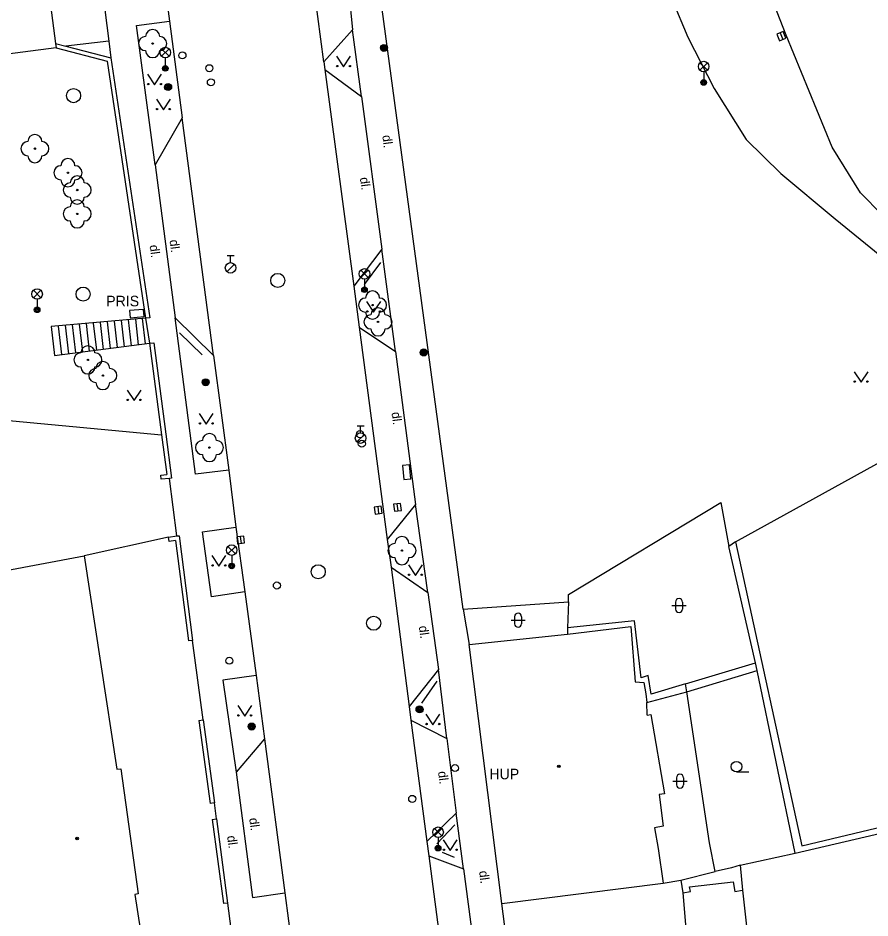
# Model space of a CAD drawing. Extents: x -600309 to -598967, y -1161267 to -1160292.
# Drawn here: x -599118 to -599057.4, y -1160814.2 to -1160750.2 of the extents above; entities that cross this region are included whole.
import ezdxf

# ---------------------------------------------------------------- set-up
doc = ezdxf.new("R2010")
doc.units = 0
for name, color, linetype in [('Level 10', 7, 'Continuous'), ('Level 11', 7, 'Continuous'), ('Level 22', 7, 'Continuous'), ('Level 24', 7, 'Continuous'), ('Level 25', 7, 'Continuous'), ('Level 27', 7, 'Continuous'), ('Level 28', 7, 'Continuous'), ('Level 33', 7, 'Continuous'), ('Level 36', 7, 'Continuous'), ('Level 39', 7, 'Continuous'), ('Level 40', 7, 'Continuous'), ('Level 41', 7, 'Continuous'), ('Level 5', 7, 'Continuous'), ('Level 51', 7, 'Continuous'), ('Level 54', 7, 'Continuous'), ('Level 7', 7, 'Continuous'), ('Level 8', 7, 'Continuous'), ('Level 9', 7, 'Continuous')]:
    doc.layers.add(name, color=color, linetype=linetype)

msp = doc.modelspace()

# ---------------------------------------------------------------- linework, layer by layer
at = {"layer": 'Level 10'}
for points in [[(-599108.4099, -1160741.5), (-599107.23, -1160750.4699)], [(-599094.73, -1160745.75), (-599094.21, -1160751.09)], [(-599107.23, -1160750.4699), (-599106.33, -1160757.34)], [(-599094.21, -1160751.09), (-599096.26, -1160753.37)], [(-599096.26, -1160753.37), (-599096.18, -1160753.9)], [(-599096.18, -1160753.9), (-599093.58, -1160755.83)], [(-599093.58, -1160755.83), (-599092.12, -1160766.69)], [(-599106.33, -1160757.34), (-599108.25, -1160760.7)], [(-599108.25, -1160760.7), (-599106.82, -1160771.56)], [(-599092.12, -1160766.69), (-599094.13, -1160769.32)], [(-599094.13, -1160769.32), (-599093.73, -1160772.24)], [(-599106.82, -1160771.56), (-599104.1, -1160774.24)], [(-599093.73, -1160772.24), (-599091.1599, -1160773.96)], [(-599091.1599, -1160773.96), (-599089.73, -1160784.85)], [(-599104.1, -1160774.24), (-599103.01, -1160782.39)], [(-599103.01, -1160782.39), (-599102.5, -1160786.45)], [(-599089.73, -1160784.85), (-599091.74, -1160787.34)], [(-599102.5, -1160786.45), (-599101.87, -1160791.06)], [(-599091.74, -1160787.34), (-599091.46, -1160789.3)], [(-599091.46, -1160789.3), (-599088.85, -1160791.09)], [(-599101.87, -1160791.06), (-599101.06, -1160797)], [(-599088.85, -1160791.09), (-599088.11, -1160796.58)], [(-599101.06, -1160797), (-599100.4699, -1160801.5)], [(-599088.11, -1160796.58), (-599090.18, -1160799.2)], [(-599090.18, -1160799.2), (-599090.06, -1160800.17)], [(-599090.06, -1160800.17), (-599087.52, -1160801.48)], [(-599100.4699, -1160801.5), (-599102.49, -1160803.88)], [(-599087.52, -1160801.48), (-599086.84, -1160806.78)], [(-599102.49, -1160803.88), (-599101.33, -1160812.78), (-599099.03, -1160812.44)], [(-599086.84, -1160806.78), (-599088.93, -1160808.8)], [(-599088.93, -1160808.8), (-599088.79, -1160809.81)], [(-599088.79, -1160809.81), (-599086.32, -1160810.75)], [(-599086.32, -1160810.75), (-599085, -1160820.79)], [(-599099.03, -1160812.44), (-599098.25, -1160818.43)]]:
    msp.add_lwpolyline(points, dxfattribs=at)
at = {"layer": 'Level 11'}
for points in [[(-599085.5, -1160677.49), (-599084.2199, -1160678.94), (-599083.55, -1160684.23), (-599082.19, -1160695), (-599079.98, -1160712.57), (-599078.1, -1160724.1599), (-599075.89, -1160734.12), (-599074.3, -1160740.83), (-599072.61, -1160746.28), (-599070.39, -1160751.62), (-599068.5, -1160755.26), (-599066.23, -1160758.9), (-599063.76, -1160761.31), (-599059.9, -1160764.53), (-599056.34, -1160767.41)], [(-599056.57, -1160764.24), (-599058.11, -1160762.67), (-599060.13, -1160759.43), (-599063.38, -1160751.48), (-599069.99, -1160734.56), (-599075, -1160723.37), (-599077.73, -1160712.92), (-599079.44, -1160699.46), (-599080.8, -1160688.63), (-599080.85, -1160687.44), (-599080.83, -1160687.04)], [(-599112.79, -1160742.03), (-599111.53, -1160751.9)], [(-599096.26, -1160753.37), (-599097.54, -1160743.68)], [(-599086.34, -1160792.28), (-599092.86, -1160743.98)], [(-599109.57, -1160750.78), (-599107.23, -1160750.4699)], [(-599108.25, -1160760.7), (-599109.57, -1160750.78)], [(-599093.58, -1160755.83), (-599094.21, -1160751.09)], [(-599111.53, -1160751.9), (-599114.58, -1160752.25)], [(-599111.53, -1160751.9), (-599111.38, -1160753.08)], [(-599096.18, -1160753.9), (-599094.13, -1160769.32)], [(-599104.1, -1160774.24), (-599106.33, -1160757.34)], [(-599091.1599, -1160773.96), (-599092.12, -1160766.69)], [(-599108.92, -1160771.6), (-599115.64, -1160772.19)], [(-599114.64, -1160772.1), (-599114.4, -1160774.12)], [(-599114.14, -1160772.06), (-599113.9, -1160774.05)], [(-599113.64, -1160772.02), (-599113.4099, -1160773.99)], [(-599113.14, -1160771.98), (-599112.92, -1160773.93)], [(-599112.65, -1160771.94), (-599112.42, -1160773.87)], [(-599112.15, -1160771.89), (-599111.93, -1160773.81)], [(-599111.65, -1160771.85), (-599111.43, -1160773.74)], [(-599111.15, -1160771.8), (-599110.93, -1160773.68)], [(-599110.65, -1160771.76), (-599110.44, -1160773.62)], [(-599110.15, -1160771.71), (-599109.94, -1160773.55)], [(-599109.65, -1160771.67), (-599109.44, -1160773.48)], [(-599109.1599, -1160771.62), (-599108.94, -1160773.42)], [(-599108.92, -1160771.6), (-599108.64, -1160773.38)], [(-599103.01, -1160782.39), (-599105.37, -1160782.68), (-599106.82, -1160771.56)], [(-599115.64, -1160772.19), (-599115.4, -1160774.24)], [(-599115.14, -1160772.15), (-599114.9, -1160774.18)], [(-599093.73, -1160772.24), (-599091.74, -1160787.34)], [(-599115.4, -1160774.24), (-599108.64, -1160773.38)], [(-599088.85, -1160791.09), (-599089.73, -1160784.85)], [(-599101.87, -1160791.06), (-599104.23, -1160791.4), (-599104.88, -1160786.78), (-599102.5, -1160786.45)], [(-599107.29, -1160787.17), (-599113.28, -1160788.49)], [(-599091.46, -1160789.3), (-599090.18, -1160799.2)], [(-599086.34, -1160792.28), (-599078.87, -1160791.76)], [(-599078.87, -1160791.76), (-599078.93, -1160793.61)], [(-599078.93, -1160793.61), (-599078.94, -1160794.05)], [(-599101.06, -1160797), (-599103.42, -1160797.32), (-599102.49, -1160803.88)], [(-599087.52, -1160801.48), (-599088.11, -1160796.58)], [(-599090.06, -1160800.17), (-599088.93, -1160808.8)], [(-599100.4699, -1160801.5), (-599099.03, -1160812.44)], [(-599086.32, -1160810.75), (-599086.84, -1160806.78)], [(-599088.79, -1160809.81), (-599087.05, -1160823.07)], [(-599103.09, -1160813.18), (-599101.32, -1160826.87)]]:
    msp.add_lwpolyline(points, dxfattribs=at)
at = {"layer": 'Level 22'}
for centre in [(-599108.42, -1160752.07), (-599116.79, -1160759.54), (-599114.44, -1160761.25), (-599113.78, -1160762.48), (-599113.78, -1160764.18), (-599092.79, -1160770.66), (-599092.4, -1160771.86), (-599113.02, -1160774.56), (-599111.96, -1160775.67), (-599104.38, -1160780.79), (-599090.7, -1160788.12)]:
    msp.add_circle(centre, 0.05, dxfattribs=at)
for centre, start, end in [((-599108.92, -1160752.07), 90, 270), ((-599108.42, -1160751.57), 0, 180), ((-599107.92, -1160752.07), 270, 90), ((-599108.42, -1160752.57), 180, 0), ((-599116.79, -1160759.04), 0, 180), ((-599117.29, -1160759.54), 90, 270), ((-599116.29, -1160759.54), 270, 90), ((-599116.79, -1160760.04), 180, 0), ((-599114.44, -1160760.75), 0, 180), ((-599114.94, -1160761.25), 90, 270), ((-599113.94, -1160761.25), 270, 90), ((-599114.44, -1160761.75), 180, 0), ((-599113.78, -1160761.98), 0, 180), ((-599114.28, -1160762.48), 90, 270), ((-599113.28, -1160762.48), 270, 90), ((-599113.78, -1160762.98), 180, 0), ((-599114.28, -1160764.18), 90, 270), ((-599113.78, -1160763.68), 0, 180), ((-599113.28, -1160764.18), 270, 90), ((-599113.78, -1160764.68), 180, 0), ((-599093.29, -1160770.66), 90, 270), ((-599092.79, -1160770.16), 0, 180), ((-599092.29, -1160770.66), 270, 90), ((-599092.9, -1160771.86), 90, 270), ((-599092.79, -1160771.16), 180, 0), ((-599092.4, -1160771.36), 0, 180), ((-599091.9, -1160771.86), 270, 90), ((-599092.4, -1160772.36), 180, 0), ((-599113.02, -1160774.06), 0, 180), ((-599113.52, -1160774.56), 90, 270), ((-599112.52, -1160774.56), 270, 90), ((-599113.02, -1160775.06), 180, 0), ((-599112.46, -1160775.67), 90, 270), ((-599111.96, -1160775.17), 0, 180), ((-599111.46, -1160775.67), 270, 90), ((-599111.96, -1160776.17), 180, 0), ((-599104.88, -1160780.79), 90, 270), ((-599104.38, -1160780.29), 0, 180), ((-599103.88, -1160780.79), 270, 90), ((-599104.38, -1160781.29), 180, 0), ((-599090.7, -1160787.62), 0, 180), ((-599091.2, -1160788.12), 90, 270), ((-599090.2, -1160788.12), 270, 90), ((-599090.7, -1160788.62), 180, 0)]:
    msp.add_arc(centre, 0.5, start, end, dxfattribs=at)
at = {"layer": 'Level 24'}
for points in [[(-599110.0195, -1160771.5574), (-599109.0224, -1160771.4812), (-599109.0605, -1160770.9826), (-599110.0576, -1160771.0588)], [(-599090.6685, -1160782.0674), (-599090.569, -1160783.0624), (-599090.0715, -1160783.0126), (-599090.171, -1160782.0176)]]:
    msp.add_lwpolyline(points, close=True, dxfattribs=at)
at = {"layer": 'Level 25'}
for centre, radius in [((-599091.98, -1160752.38), 0.25), ((-599091.98, -1160752.38), 0.2), ((-599091.98, -1160752.38), 0.15), ((-599091.98, -1160752.38), 0.1), ((-599091.98, -1160752.38), 0.05), ((-599107.32, -1160755.1599), 0.25), ((-599107.32, -1160755.1599), 0.2), ((-599107.32, -1160755.1599), 0.15), ((-599107.32, -1160755.1599), 0.1), ((-599107.32, -1160755.1599), 0.05), ((-599089.15, -1160774.03), 0.25), ((-599089.15, -1160774.03), 0.2), ((-599089.15, -1160774.03), 0.15), ((-599089.15, -1160774.03), 0.1), ((-599089.15, -1160774.03), 0.05), ((-599104.65, -1160776.15), 0.25), ((-599104.65, -1160776.15), 0.2), ((-599104.65, -1160776.15), 0.15), ((-599104.65, -1160776.15), 0.1), ((-599104.65, -1160776.15), 0.05), ((-599089.45, -1160799.4099), 0.25), ((-599089.45, -1160799.4099), 0.2), ((-599089.45, -1160799.4099), 0.15), ((-599089.45, -1160799.4099), 0.1), ((-599089.45, -1160799.4099), 0.05), ((-599101.38, -1160800.63), 0.25), ((-599101.38, -1160800.63), 0.2), ((-599101.38, -1160800.63), 0.15), ((-599101.38, -1160800.63), 0.1), ((-599101.38, -1160800.63), 0.05)]:
    msp.add_circle(centre, radius, dxfattribs=at)
at = {"layer": 'Level 27'}
for p, q in [((-599063.8228, -1160751.3079), (-599063.6372, -1160751.7721)), ((-599091.0509, -1160784.7919), (-599090.9891, -1160785.2881)), ((-599092.4209, -1160784.9919), (-599092.3591, -1160785.4881)), ((-599102.1908, -1160787.1119), (-599102.129, -1160787.6081))]:
    msp.add_line(p, q, dxfattribs=at)
for points in [[(-599064.0549, -1160751.4007), (-599063.8693, -1160751.8649), (-599063.4051, -1160751.6793), (-599063.5907, -1160751.2151)], [(-599091.2989, -1160784.8228), (-599091.2372, -1160785.3189), (-599090.7411, -1160785.2572), (-599090.8028, -1160784.7611)], [(-599092.6689, -1160785.0228), (-599092.6072, -1160785.5189), (-599092.1111, -1160785.4572), (-599092.1728, -1160784.9611)], [(-599102.4388, -1160787.1428), (-599102.3771, -1160787.6389), (-599101.881, -1160787.5772), (-599101.9427, -1160787.0811)]]:
    msp.add_lwpolyline(points, close=True, dxfattribs=at)
for centre in [(-599114.04, -1160755.77), (-599099.53, -1160768.9099), (-599113.36, -1160769.88), (-599096.65, -1160789.62), (-599092.71, -1160793.28)]:
    msp.add_circle(centre, 0.5, dxfattribs=at)
at = {"layer": 'Level 28'}
for p, q in [((-599103.13, -1160767.145), (-599102.63, -1160767.145)), ((-599102.88, -1160767.645), (-599102.88, -1160767.145)), ((-599103.138, -1160768.292), (-599102.608, -1160767.762)), ((-599093.89, -1160779.245), (-599093.39, -1160779.245)), ((-599093.64, -1160779.745), (-599093.64, -1160779.245)), ((-599093.898, -1160780.392), (-599093.368, -1160779.862))]:
    msp.add_line(p, q, dxfattribs=at)
for centre, radius in [((-599106.3, -1160752.9099), 0.25), ((-599104.39, -1160753.82), 0.25), ((-599104.28, -1160754.82), 0.25), ((-599102.88, -1160768.02), 0.375), ((-599093.64, -1160780.12), 0.375), ((-599093.68, -1160779.84), 0.25), ((-599093.55, -1160780.52), 0.25), ((-599099.59, -1160790.6), 0.25), ((-599102.9699, -1160795.95), 0.25), ((-599086.93, -1160803.58), 0.25), ((-599089.9699, -1160805.77), 0.25)]:
    msp.add_circle(centre, radius, dxfattribs=at)
at = {"layer": 'Level 33'}
for p, q in [((-599107.785, -1160752.97), (-599107.255, -1160752.44)), ((-599107.785, -1160752.44), (-599107.255, -1160752.97)), ((-599107.52, -1160753.08), (-599107.52, -1160753.83)), ((-599069.515, -1160753.97), (-599068.985, -1160753.44)), ((-599069.515, -1160753.44), (-599068.985, -1160753.97)), ((-599069.25, -1160754.08), (-599069.25, -1160754.83)), ((-599093.625, -1160768.71), (-599093.095, -1160768.18)), ((-599093.625, -1160768.18), (-599093.095, -1160768.71)), ((-599093.36, -1160768.82), (-599093.36, -1160769.57)), ((-599116.895, -1160770.14), (-599116.365, -1160769.61)), ((-599116.895, -1160769.61), (-599116.365, -1160770.14)), ((-599116.63, -1160770.25), (-599116.63, -1160771)), ((-599103.065, -1160788.35), (-599102.535, -1160787.82)), ((-599103.065, -1160787.82), (-599102.535, -1160788.35)), ((-599102.8, -1160788.46), (-599102.8, -1160789.21)), ((-599088.395, -1160808.41), (-599087.865, -1160807.88)), ((-599088.395, -1160807.88), (-599087.865, -1160808.41)), ((-599088.13, -1160808.52), (-599088.13, -1160809.27))]:
    msp.add_line(p, q, dxfattribs=at)
for centre, radius in [((-599107.52, -1160752.705), 0.375), ((-599069.25, -1160753.705), 0.375), ((-599107.52, -1160753.83), 0.2), ((-599107.52, -1160753.83), 0.1445), ((-599107.52, -1160753.83), 0.0876), ((-599069.25, -1160754.83), 0.2), ((-599069.25, -1160754.83), 0.1445), ((-599069.25, -1160754.83), 0.0876), ((-599093.36, -1160768.445), 0.375), ((-599116.63, -1160769.875), 0.375), ((-599093.36, -1160769.57), 0.2), ((-599093.36, -1160769.57), 0.1445), ((-599093.36, -1160769.57), 0.0876), ((-599116.63, -1160771), 0.2), ((-599116.63, -1160771), 0.1445), ((-599116.63, -1160771), 0.0876), ((-599102.8, -1160788.085), 0.375), ((-599102.8, -1160789.21), 0.2), ((-599102.8, -1160789.21), 0.1445), ((-599102.8, -1160789.21), 0.0876), ((-599088.13, -1160808.145), 0.375), ((-599088.13, -1160809.27), 0.2), ((-599088.13, -1160809.27), 0.1445), ((-599088.13, -1160809.27), 0.0876)]:
    msp.add_circle(centre, radius, dxfattribs=at)
at = {"layer": 'Level 36'}
for p, q in [((-599071.256, -1160791.776), (-599071.256, -1160792.276)), ((-599070.756, -1160791.776), (-599070.756, -1160792.276)), ((-599071.506, -1160792.026), (-599070.506, -1160792.026)), ((-599082.946, -1160793.066), (-599081.946, -1160793.066)), ((-599082.696, -1160792.816), (-599082.696, -1160793.316)), ((-599082.196, -1160792.816), (-599082.196, -1160793.316)), ((-599066.92, -1160803.855), (-599066.045, -1160803.855)), ((-599071.436, -1160804.516), (-599070.436, -1160804.516)), ((-599071.186, -1160804.266), (-599071.186, -1160804.766)), ((-599070.686, -1160804.266), (-599070.686, -1160804.766))]:
    msp.add_line(p, q, dxfattribs=at)
for points in [[(-599095.35, -1160752.9699), (-599094.85, -1160753.7199), (-599094.35, -1160752.9699)], [(-599108.78, -1160754.25), (-599108.28, -1160755), (-599107.78, -1160754.25)], [(-599108.15, -1160756.03), (-599107.65, -1160756.78), (-599107.15, -1160756.03)], [(-599093.21, -1160770.4099), (-599092.71, -1160771.1599), (-599092.21, -1160770.4099)], [(-599058.56, -1160775.4), (-599058.06, -1160776.15), (-599057.56, -1160775.4)], [(-599110.24, -1160776.7), (-599109.74, -1160777.45), (-599109.24, -1160776.7)], [(-599105.11, -1160778.38), (-599104.61, -1160779.13), (-599104.11, -1160778.38)], [(-599104.21, -1160788.4699), (-599103.71, -1160789.2199), (-599103.21, -1160788.4699)], [(-599090.24, -1160789.14), (-599089.74, -1160789.89), (-599089.24, -1160789.14)], [(-599102.37, -1160799.14), (-599101.87, -1160799.89), (-599101.37, -1160799.14)], [(-599089, -1160799.75), (-599088.5, -1160800.5), (-599088, -1160799.75)], [(-599087.77, -1160808.69), (-599087.27, -1160809.44), (-599086.77, -1160808.69)]]:
    msp.add_lwpolyline(points, dxfattribs=at)
for centre, radius in [((-599095.3002, -1160753.6697), 0.05), ((-599094.4008, -1160753.6697), 0.05), ((-599108.7302, -1160754.9498), 0.05), ((-599107.8308, -1160754.9498), 0.05), ((-599108.1002, -1160756.7298), 0.05), ((-599107.2008, -1160756.7298), 0.05), ((-599093.1602, -1160771.1097), 0.05), ((-599092.2608, -1160771.1097), 0.05), ((-599058.5102, -1160776.0998), 0.05), ((-599057.6108, -1160776.0998), 0.05), ((-599110.1902, -1160777.3998), 0.05), ((-599109.2908, -1160777.3998), 0.05), ((-599105.0602, -1160779.0798), 0.05), ((-599104.1608, -1160779.0798), 0.05), ((-599104.1602, -1160789.1697), 0.05), ((-599103.2608, -1160789.1697), 0.05), ((-599090.1902, -1160789.8398), 0.05), ((-599089.2908, -1160789.8398), 0.05), ((-599102.3202, -1160799.8398), 0.05), ((-599101.4208, -1160799.8398), 0.05), ((-599088.9502, -1160800.4498), 0.05), ((-599088.0508, -1160800.4498), 0.05), ((-599066.9201, -1160803.4799), 0.375), ((-599087.7202, -1160809.3898), 0.05), ((-599086.8208, -1160809.3898), 0.05)]:
    msp.add_circle(centre, radius, dxfattribs=at)
for centre, start, end in [((-599071.0057, -1160791.7763), 0, 180), ((-599082.4457, -1160792.8163), 0, 180), ((-599071.0057, -1160792.2763), 180, 0), ((-599082.4457, -1160793.3163), 180, 0), ((-599070.9357, -1160804.2663), 0, 180), ((-599070.9357, -1160804.7663), 180, 0)]:
    msp.add_arc(centre, 0.25, start, end, dxfattribs=at)
at = {"layer": 'Level 39'}
for centre, radius in [((-599079.55, -1160803.46), 0.09), ((-599079.55, -1160803.46), 0.0398), ((-599113.79, -1160808.59), 0.09), ((-599113.79, -1160808.59), 0.0398)]:
    msp.add_circle(centre, radius, dxfattribs=at)
at = {"layer": 'Level 5'}
for points in [[(-599116.56, -1160742.59), (-599115.32, -1160752.06)], [(-599115.32, -1160752.06), (-599115.28, -1160752.36)], [(-599115.28, -1160752.36), (-599126.6, -1160753.84)], [(-599125.1599, -1160790.7199), (-599113.28, -1160788.49)], [(-599113.28, -1160788.49), (-599110.9699, -1160803.65)], [(-599078.94, -1160794.05), (-599074.44, -1160793.51)], [(-599074.44, -1160793.51), (-599074.11, -1160797.45)], [(-599085.92, -1160794.8), (-599078.94, -1160794.05)], [(-599083.59, -1160813.2), (-599085.92, -1160794.8)], [(-599074.11, -1160797.45), (-599073.5, -1160797.49)], [(-599073.5, -1160797.49), (-599073.36, -1160798.3)], [(-599073.36, -1160798.3), (-599073.3, -1160798.93)], [(-599073.28, -1160799.82), (-599073.3, -1160798.93)], [(-599073.28, -1160799.82), (-599073.01, -1160799.78)], [(-599073.01, -1160799.78), (-599072.03, -1160805.42)], [(-599110.9699, -1160803.65), (-599110.69, -1160803.63)], [(-599110.69, -1160803.63), (-599109.45, -1160812.53)], [(-599072.03, -1160805.42), (-599072.42, -1160805.4699)], [(-599072.42, -1160805.4699), (-599072.13, -1160807.7)], [(-599072.13, -1160807.7), (-599072.75, -1160807.84)], [(-599072.75, -1160807.84), (-599072.48, -1160809.3)], [(-599072.48, -1160809.3), (-599072.12, -1160811.77)], [(-599083.59, -1160813.2), (-599072.12, -1160811.77)], [(-599072.12, -1160811.77), (-599070.88, -1160811.55)], [(-599070.88, -1160811.55), (-599070.73, -1160812.46)], [(-599109.45, -1160812.53), (-599109.69, -1160812.56)], [(-599109.69, -1160812.56), (-599107.44, -1160827.07)], [(-599070.73, -1160812.46), (-599070.33, -1160817.25)], [(-599081.28, -1160831.26), (-599083.59, -1160813.2)]]:
    msp.add_lwpolyline(points, dxfattribs=at)
at = {"layer": 'Level 51'}
for points in [[(-599154.44, -1160775.9099), (-599130.05, -1160777.93), (-599119.14, -1160778.83), (-599107.78, -1160779.89)], [(-599078.87, -1160791.76), (-599078.87, -1160791.24), (-599068.04, -1160784.69)], [(-599068.04, -1160784.69), (-599067.4699, -1160787.83)], [(-599066.98, -1160787.5), (-599067.4699, -1160787.83)], [(-599065.56, -1160796.09), (-599067.4699, -1160787.83)], [(-599074.17, -1160793.11), (-599078.93, -1160793.61)], [(-599073.69, -1160797.1599), (-599074.17, -1160793.11)], [(-599065.44, -1160796.64), (-599065.56, -1160796.09)], [(-599073.19, -1160797.01), (-599073.69, -1160797.1599)], [(-599072.98, -1160798.32), (-599073.19, -1160797.01)], [(-599062.75, -1160809.62), (-599065.44, -1160796.64)], [(-599070.54, -1160797.58), (-599072.98, -1160798.32)], [(-599070.44, -1160798.1599), (-599070.54, -1160797.58)], [(-599068.84, -1160808.9), (-599070.44, -1160798.1599)], [(-599062.75, -1160809.62), (-599056.36, -1160808.14)], [(-599068.43, -1160810.94), (-599068.84, -1160808.9)], [(-599066.65, -1160810.49), (-599062.75, -1160809.62)], [(-599066.65, -1160810.49), (-599067.27, -1160810.67)], [(-599066.65, -1160810.49), (-599066.49, -1160812.26)], [(-599070.88, -1160811.55), (-599068.43, -1160810.94)], [(-599067.27, -1160810.67), (-599068.43, -1160810.94)], [(-599066.49, -1160812.26), (-599065.98, -1160816.96)]]:
    msp.add_lwpolyline(points, dxfattribs=at)
at = {"layer": 'Level 54'}
for points in [[(-599066.98, -1160787.5), (-599062.28, -1160809.1)], [(-599070.54, -1160797.58), (-599065.56, -1160796.09)], [(-599070.44, -1160798.1599), (-599065.44, -1160796.64)], [(-599073.3, -1160798.93), (-599070.44, -1160798.1599)], [(-599062.28, -1160809.1), (-599050.56, -1160806.31)], [(-599070.25, -1160812.03), (-599067.1599, -1160811.6599)], [(-599067.1599, -1160811.6599), (-599067.04, -1160812.36)], [(-599070.73, -1160812.46), (-599070.2, -1160812.36)], [(-599070.2, -1160812.36), (-599070.25, -1160812.03)], [(-599067.04, -1160812.36), (-599066.49, -1160812.26)]]:
    msp.add_lwpolyline(points, dxfattribs=at)
at = {"layer": 'Level 7'}
for points in [[(-599115.32, -1160752.06), (-599114.58, -1160752.25)], [(-599114.58, -1160752.25), (-599111.38, -1160753.08)], [(-599115.28, -1160752.36), (-599111.65, -1160753.32), (-599108.92, -1160771.6)], [(-599111.38, -1160753.08), (-599108.62, -1160771.56), (-599108.92, -1160771.6)], [(-599108.64, -1160773.38), (-599108.34, -1160773.34), (-599107.48, -1160779.85), (-599107.07, -1160782.9699), (-599107.23, -1160782.99)], [(-599108.64, -1160773.38), (-599107.78, -1160779.89)], [(-599066.98, -1160787.5), (-599050.08, -1160778.1599)], [(-599107.78, -1160779.89), (-599107.4099, -1160782.71)], [(-599107.81, -1160783.05), (-599107.84, -1160782.75), (-599107.4099, -1160782.71)], [(-599107.23, -1160782.99), (-599107.81, -1160783.05)], [(-599106.8, -1160787.4), (-599107.25, -1160787.4699), (-599107.29, -1160787.17), (-599106.69, -1160787.08)], [(-599106.8, -1160787.4), (-599105.88, -1160794.54)], [(-599106.69, -1160787.08), (-599106.54, -1160787.06), (-599105.58, -1160794.5)], [(-599105.58, -1160794.5), (-599105.88, -1160794.54)], [(-599105.13, -1160800.19), (-599104.83, -1160800.15)], [(-599105.13, -1160800.19), (-599104.33, -1160806.1)], [(-599104.83, -1160800.15), (-599104.03, -1160806.06)], [(-599104.03, -1160806.06), (-599104.33, -1160806.1)], [(-599104.19, -1160807.24), (-599103.89, -1160807.2)], [(-599104.19, -1160807.24), (-599103.39, -1160813.2199)], [(-599103.89, -1160807.2), (-599103.09, -1160813.18)], [(-599103.09, -1160813.18), (-599103.39, -1160813.2199)]]:
    msp.add_lwpolyline(points, dxfattribs=at)
at = {"layer": 'Level 8'}
for points in [[(-599106.69, -1160787.08), (-599107.23, -1160782.99)], [(-599086.34, -1160792.28), (-599085.92, -1160794.8)], [(-599104.83, -1160800.15), (-599105.58, -1160794.5)], [(-599103.89, -1160807.2), (-599104.03, -1160806.06)]]:
    msp.add_lwpolyline(points, dxfattribs=at)
at = {"layer": 'Level 9'}
for points in [[(-599093.35, -1160769.19), (-599092.19, -1160767.64)], [(-599106.51, -1160772.63), (-599104.89, -1160774.21)], [(-599088.2199, -1160797.4099), (-599089.32, -1160798.9699)], [(-599086.93, -1160807.61), (-599088.2199, -1160808.9699)], [(-599086.96, -1160809.95), (-599087.81, -1160809.58)]]:
    msp.add_lwpolyline(points, dxfattribs=at)

# ---------------------------------------------------------------- texts
at = {"layer": 'Level 40'}
for rotation, p in [(277.45, (-599092.1, -1160758.61)), (277.22, (-599093.69, -1160761.61)), (277.22, (-599107.2199, -1160766.05)), (277.45, (-599108.64, -1160766.42)), (277.22, (-599091.44, -1160778.3)), (277.22, (-599089.5, -1160793.5)), (277.22, (-599088.14, -1160803.84)), (277.22, (-599101.56, -1160807.1599)), (277.45, (-599103.13, -1160808.42)), (277.45, (-599085.2199, -1160810.92))]:
    msp.add_text('dl.', height=0.65, rotation=rotation, dxfattribs=at).set_placement(p)
at = {"layer": 'Level 41'}
for s, p in [('PRIS', (-599111.7199, -1160770.75)), ('HUP', (-599084.48, -1160804.38))]:
    msp.add_text(s, height=0.75, dxfattribs=at).set_placement(p)

doc.saveas('drawing.dxf')
